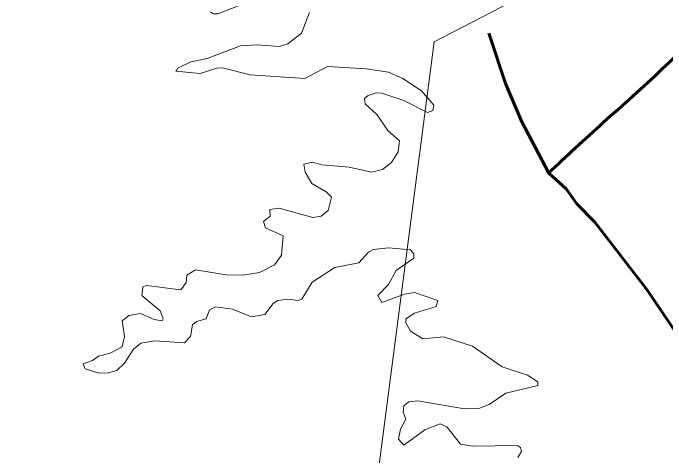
# Model space of a CAD drawing. Extents: x 553962 to 842807, y 8883888 to 9032388.
# Drawn here: x 799241 to 799840, y 9017379 to 9017784 of the extents above; entities that cross this region are included whole.
import ezdxf

# ---------------------------------------------------------------- set-up
doc = ezdxf.new("R2010")
doc.units = 0
doc.header["$LTSCALE"] = 160
doc.linetypes.add('LONG_DASH_SHORT_DASH', pattern=[9.9, 6, -1.2, 1.5, -1.2])
doc.layers.add('60', color=7, linetype='Continuous', lineweight=13)

msp = doc.modelspace()

# ---------------------------------------------------------------- linework, layer by layer
at = {"layer": '60'}
msp.add_line((799306.9, 9017458.4), (799306.5, 9017459.6), dxfattribs=at)
msp.add_line((799306.9, 9017458.4), (799306.5, 9017459.6), dxfattribs=at)
for points in [[(805532, 9014193.1), (804657.2, 9014070.6), (803480.3, 9015047.9), (802604.3, 9015162.8), (801223.2, 9016404.6), (800602, 9016352.1), (800077.1, 9016667.2), (799587.2, 9016220.8), (799447.2, 9016378.3), (799240.9, 9016344.3), (799495, 9016743.7), (799627.2, 9017758.1), (800435.6, 9018176.3), (800971.5, 9019227.8), (802447, 9019708.3), (804094.7, 9021658)], [(799459.2, 9017795.8), (799428.7, 9017783.7), (799424.8, 9017783.7), (799422.1, 9017785.6)], [(799459.2, 9017795.8), (799428.7, 9017783.7), (799424.8, 9017783.7), (799422.1, 9017785.6)], [(799390.7, 9017731.8), (799392.1, 9017734), (799404, 9017739.7), (799418.8, 9017742.8), (799449.5, 9017754.5), (799464.7, 9017755.4), (799485.1, 9017753.7), (799493, 9017756.3), (799505.5, 9017766.2), (799512.9, 9017784.9)], [(799390.7, 9017731.8), (799392.1, 9017734), (799404, 9017739.7), (799418.8, 9017742.8), (799449.5, 9017754.5), (799464.7, 9017755.4), (799485.1, 9017753.7), (799493, 9017756.3), (799505.5, 9017766.2), (799512.9, 9017784.9)], [(799359.5, 9017530.1), (799360, 9017533.5), (799363.3, 9017534.7), (799394.7, 9017530.9), (799399.7, 9017537.4), (799400.2, 9017544.2), (799408.3, 9017549.1), (799436.3, 9017544.5), (799451.6, 9017544.2), (799466.9, 9017546.8), (799480.7, 9017553.8), (799487, 9017562.5), (799488.7, 9017580.3), (799472.4, 9017587.6), (799470.7, 9017593.3), (799476.8, 9017598.4), (799476.4, 9017604.3), (799485.1, 9017605.6), (799515.8, 9017597.1), (799523.4, 9017598.2), (799530, 9017603.5), (799533.1, 9017615.6), (799528, 9017620.5), (799514.9, 9017628.4), (799508.9, 9017638.6), (799507.5, 9017646), (799515.5, 9017647.9), (799524, 9017645.3), (799549.3, 9017643.2), (799569.7, 9017638.8), (799579.9, 9017641.1), (799587.9, 9017647.5), (799594.1, 9017657.3), (799595.4, 9017667.4), (799584.6, 9017676.8), (799574.6, 9017691.6), (799564, 9017701.2), (799563.3, 9017706.1), (799566.5, 9017708.9), (799573.9, 9017711.4), (799579.2, 9017711.1), (799599.4, 9017704.2), (799621.1, 9017693.2), (799626, 9017695.1), (799627, 9017700.2), (799615.6, 9017713.1), (799598.5, 9017724.6), (799585.4, 9017730.3), (799565, 9017733.5), (799529.3, 9017735.6), (799508.4, 9017724.4), (799458.4, 9017728), (799432.9, 9017734.2), (799427.8, 9017734.1), (799412.5, 9017729.1), (799390.2, 9017731.1), (799390.7, 9017731.8)], [(799359.5, 9017530.1), (799360, 9017533.5), (799363.3, 9017534.7), (799394.7, 9017530.9), (799399.7, 9017537.4), (799400.2, 9017544.2), (799408.3, 9017549.1), (799436.3, 9017544.5), (799451.6, 9017544.2), (799466.9, 9017546.8), (799480.7, 9017553.8), (799487, 9017562.5), (799488.7, 9017580.3), (799472.4, 9017587.6), (799470.7, 9017593.3), (799476.8, 9017598.4), (799476.4, 9017604.3), (799485.1, 9017605.6), (799515.8, 9017597.1), (799523.4, 9017598.2), (799530, 9017603.5), (799533.1, 9017615.6), (799528, 9017620.5), (799514.9, 9017628.4), (799508.9, 9017638.6), (799507.5, 9017646), (799515.5, 9017647.9), (799524, 9017645.3), (799549.3, 9017643.2), (799569.7, 9017638.8), (799579.9, 9017641.1), (799587.9, 9017647.5), (799594.1, 9017657.3), (799595.4, 9017667.4), (799584.6, 9017676.8), (799574.6, 9017691.6), (799564, 9017701.2), (799563.3, 9017706.1), (799566.5, 9017708.9), (799573.9, 9017711.4), (799579.2, 9017711.1), (799599.4, 9017704.2), (799621.1, 9017693.2), (799626, 9017695.1), (799627, 9017700.2), (799615.6, 9017713.1), (799598.5, 9017724.6), (799585.4, 9017730.3), (799565, 9017733.5), (799529.3, 9017735.6), (799508.4, 9017724.4), (799458.4, 9017728), (799432.9, 9017734.2), (799427.8, 9017734.1), (799412.5, 9017729.1), (799390.2, 9017731.1), (799390.7, 9017731.8)], [(799703.9, 9017377.1), (799707.3, 9017382.8), (799706.2, 9017386.4), (799703.7, 9017388.3), (799662.3, 9017387.7), (799651.3, 9017389.4), (799638.7, 9017405.3), (799632.6, 9017407.9), (799618.5, 9017402.6), (799599.4, 9017388.6), (799594.3, 9017394.1), (799596.2, 9017403.2), (799601.3, 9017412.3), (799598.8, 9017418.7), (799599.4, 9017424.6), (799603.9, 9017428.2), (799612.1, 9017429.1), (799655.1, 9017421.9), (799668.2, 9017422.1), (799677.6, 9017425.7), (799692.9, 9017436.1), (799722.2, 9017443.3), (799722.2, 9017446.5), (799712.8, 9017452.5), (799689.5, 9017460.3), (799662.3, 9017479.2), (799635.8, 9017487.9), (799616.8, 9017486), (799605.4, 9017493), (799601.3, 9017500.5), (799601.3, 9017504.1), (799609.2, 9017509.4), (799629.1, 9017515.6), (799630.4, 9017521.1), (799609.2, 9017528.3), (799599.8, 9017526.8), (799579.2, 9017519.2), (799575.6, 9017525.6), (799585.2, 9017535.7), (799592.4, 9017548.5), (799608.5, 9017559.8), (799608.5, 9017563.8), (799605.6, 9017567.4), (799585.4, 9017569.3), (799571.4, 9017567.8), (799566.9, 9017565.3), (799558, 9017555.5), (799536.1, 9017551.2), (799515.1, 9017537.9), (799505.7, 9017522.4), (799502.5, 9017521.1), (799492.9, 9017522.2), (799483.8, 9017521.1), (799479.6, 9017518.3), (799471.7, 9017508.3), (799459.6, 9017506.2), (799442.2, 9017513.2), (799426.5, 9017515.3), (799421.2, 9017512.6), (799418, 9017504.3), (799409.1, 9017501.8), (799405.5, 9017498.8), (799403.6, 9017488), (799398.3, 9017482.4), (799370.9, 9017484.1), (799358.1, 9017481.8), (799351.3, 9017476.3), (799343.2, 9017463.7), (799336, 9017456.9), (799328.4, 9017454.8), (799319.8, 9017454.6), (799306.9, 9017458.4)], [(799703.9, 9017377.1), (799707.3, 9017382.8), (799706.2, 9017386.4), (799703.7, 9017388.3), (799662.3, 9017387.7), (799651.3, 9017389.4), (799638.7, 9017405.3), (799632.6, 9017407.9), (799618.5, 9017402.6), (799599.4, 9017388.6), (799594.3, 9017394.1), (799596.2, 9017403.2), (799601.3, 9017412.3), (799598.8, 9017418.7), (799599.4, 9017424.6), (799603.9, 9017428.2), (799612.1, 9017429.1), (799655.1, 9017421.9), (799668.2, 9017422.1), (799677.6, 9017425.7), (799692.9, 9017436.1), (799722.2, 9017443.3), (799722.2, 9017446.5), (799712.8, 9017452.5), (799689.5, 9017460.3), (799662.3, 9017479.2), (799635.8, 9017487.9), (799616.8, 9017486), (799605.4, 9017493), (799601.3, 9017500.5), (799601.3, 9017504.1), (799609.2, 9017509.4), (799629.1, 9017515.6), (799630.4, 9017521.1), (799609.2, 9017528.3), (799599.8, 9017526.8), (799579.2, 9017519.2), (799575.6, 9017525.6), (799585.2, 9017535.7), (799592.4, 9017548.5), (799608.5, 9017559.8), (799608.5, 9017563.8), (799605.6, 9017567.4), (799585.4, 9017569.3), (799571.4, 9017567.8), (799566.9, 9017565.3), (799558, 9017555.5), (799536.1, 9017551.2), (799515.1, 9017537.9), (799505.7, 9017522.4), (799502.5, 9017521.1), (799492.9, 9017522.2), (799483.8, 9017521.1), (799479.6, 9017518.3), (799471.7, 9017508.3), (799459.6, 9017506.2), (799442.2, 9017513.2), (799426.5, 9017515.3), (799421.2, 9017512.6), (799418, 9017504.3), (799409.1, 9017501.8), (799405.5, 9017498.8), (799403.6, 9017488), (799398.3, 9017482.4), (799370.9, 9017484.1), (799358.1, 9017481.8), (799351.3, 9017476.3), (799343.2, 9017463.7), (799336, 9017456.9), (799328.4, 9017454.8), (799319.8, 9017454.6), (799306.9, 9017458.4)], [(799306.5, 9017459.6), (799305.3, 9017463), (799313.9, 9017466.1), (799319.2, 9017470.1), (799330.1, 9017472.7), (799340.9, 9017478.6), (799343.2, 9017488.2), (799341.1, 9017502.4), (799347, 9017507.3), (799357.7, 9017509), (799370.2, 9017503.7), (799370.2, 9017503.7), (799377.8, 9017502.4), (799378.5, 9017504.3), (799375.8, 9017511.5), (799359, 9017525.6), (799359.5, 9017530.1)], [(799306.5, 9017459.6), (799305.3, 9017463), (799313.9, 9017466.1), (799319.2, 9017470.1), (799330.1, 9017472.7), (799340.9, 9017478.6), (799343.2, 9017488.2), (799341.1, 9017502.4), (799347, 9017507.3), (799357.7, 9017509), (799370.2, 9017503.7), (799370.2, 9017503.7), (799377.8, 9017502.4), (799378.5, 9017504.3), (799375.8, 9017511.5), (799359, 9017525.6), (799359.5, 9017530.1)]]:
    msp.add_lwpolyline(points, dxfattribs=at)
at = {"layer": '60', "linetype": 'LONG_DASH_SHORT_DASH', "lineweight": 60}
msp.add_lwpolyline([(799677.2, 9017766), (799692.5, 9017719.9), (799707.2, 9017685.4), (799732.3, 9017637.8), (799748.1, 9017623.4), (799758, 9017609.7), (799774.4, 9017592.9), (799822.2, 9017531), (799859, 9017476.6), (799878.4, 9017451.9), (799897.5, 9017435), (799934.6, 9017413.2), (799955.8, 9017395.1), (799994.9, 9017367)], dxfattribs=at)
msp.add_spline([(799731.7, 9017637.7), (799782.3, 9017684.1), (799886.1, 9017785.3), (799940.1, 9017851.1), (800005.1, 9017908.5), (800067.5, 9017963.3), (800134.2, 9017997.1), (800206.7, 9018009.8), (800232.6, 9018008.6)], degree=3, dxfattribs=at)

doc.saveas('drawing.dxf')
